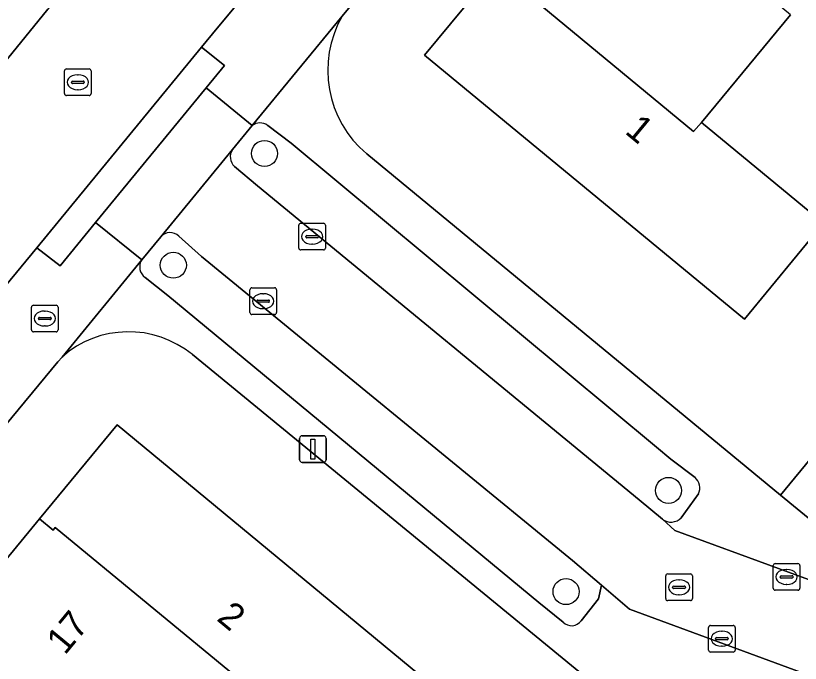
# Model space of a CAD drawing. Extents: x 162073 to 163043, y 381818 to 382561.
# Drawn here: x 162350.3 to 162379.75, y 382124.99 to 382149.28 of the extents above; entities that cross this region are included whole.
import ezdxf

# ---------------------------------------------------------------- set-up
doc = ezdxf.new("R2010")
doc.units = 0
for name, color, linetype in [('IMGEO_Boom', 7, 'Continuous'), ('IMGEO_Brandkraan', 7, 'Continuous'), ('IMGEO_Erf', 7, 'Continuous'), ('IMGEO_Kolk', 7, 'Continuous'), ('IMGEO_Lichtmast', 7, 'Continuous'), ('IMGEO_Pand', 7, 'Continuous'), ('IMGEO_Pand_nummerreeks', 7, 'Continuous'), ('IMGEO_Parkeervlak_open', 7, 'Continuous'), ('IMGEO_Rijbaan_lokaal_open', 7, 'Continuous'), ('IMGEO_Rioolput', 7, 'Continuous'), ('IMGEO_Voetpad_open', 7, 'Continuous')]:
    doc.layers.add(name, color=color, linetype=linetype)

msp = doc.modelspace()

# ---------------------------------------------------------------- linework, layer by layer
at = {"layer": 'IMGEO_Boom'}
for centre in [(162359.64, 382144.113), (162356.218, 382139.921), (162374.8, 382131.474), (162370.955, 382127.679)]:
    msp.add_circle(centre, 0.489, dxfattribs=at)
at = {"layer": 'IMGEO_Brandkraan'}
for p, q in [((162350.895, 382137.496), (162350.895, 382138.348)), ((162350.97, 382138.422), (162351.822, 382138.422)), ((162351.896, 382138.348), (162351.896, 382137.496)), ((162351.154, 382137.916), (162351.154, 382137.928)), ((162351.197, 382137.965), (162351.595, 382137.965)), ((162351.383, 382138.202), (162351.408, 382138.202)), ((162351.638, 382137.928), (162351.638, 382137.916)), ((162351.592, 382137.879), (162351.194, 382137.879)), ((162351.406, 382137.642), (162351.381, 382137.642)), ((162351.822, 382137.422), (162350.97, 382137.422))]:
    msp.add_line(p, q, dxfattribs=at)
for points in [[(162350.895, 382137.496), (162350.895, 382138.348)], [(162350.97, 382138.422), (162351.822, 382138.422)], [(162351.896, 382138.348), (162351.896, 382137.496)], [(162351.822, 382137.422), (162350.97, 382137.422)]]:
    msp.add_lwpolyline(points, dxfattribs=at)
for centre, radius, start, end in [((162350.972, 382138.346), 0.0765, 91.552, 178.448), ((162350.972, 382138.346), 0.0765, 91.552, 178.448), ((162351.82, 382138.346), 0.0765, 1.552, 88.448), ((162351.82, 382138.346), 0.0765, 1.552, 88.448), ((162351.194, 382137.925), 0.0403, 85.8775, 175.7526), ((162351.191, 382137.915), 0.0366, 178.938, 274.7102), ((162351.595, 382137.922), 0.043, 264.8664, 352.4533), ((162351.599, 382137.927), 0.0386, 1.7309, 96.639), ((162350.972, 382137.498), 0.0765, 181.552, 268.448), ((162350.972, 382137.498), 0.0765, 181.552, 268.448), ((162351.82, 382137.498), 0.0765, 271.552, 358.448), ((162351.82, 382137.498), 0.0765, 271.552, 358.448)]:
    msp.add_arc(centre, radius, start, end, dxfattribs=at)
for centre, major_axis, ratio, start_param, end_param in [((162351.382, 382137.922), (-0.387, 0.002), 0.722429, 4.712389, 7.853982), ((162351.407, 382137.922), (-0.39, 0.002), 0.717154, 1.570796, 4.712389)]:
    msp.add_ellipse(centre, major_axis=major_axis, ratio=ratio, start_param=start_param, end_param=end_param, dxfattribs=at)
at = {"layer": 'IMGEO_Erf'}
for points in [[(162397.464, 382191.526), (162365.499, 382152.814), (162362.554, 382149.261)], [(162363.474, 382144.097), (162379.006, 382131.297), (162385.618, 382139.32), (162383.544, 382141.028), (162385.913, 382143.906), (162388.503, 382147.051), (162390.577, 382145.343), (162392.595, 382147.754), (162390.521, 382149.462), (162392.89, 382152.34), (162395.48, 382155.485), (162397.554, 382153.777), (162399.374, 382155.928), (162397.3, 382157.636), (162399.67, 382160.515)], [(162379.373, 382149.317), (162376.035, 382145.271), (162380.615, 382141.493), (162377.647, 382137.895), (162365.645, 382147.796), (162368.566, 382151.337)], [(162352.042, 382136.478), (162351.891, 382136.294), (162317.774, 382095.055)], [(162354.842, 382106.09), (162357.021, 382108.771), (162359.004, 382107.159), (162361.423, 382109.986), (162359.44, 382111.597), (162361.882, 382114.604), (162364.06, 382117.284), (162366.043, 382115.672), (162372.628, 382123.707), (162356.934, 382136.569)], [(162349.055, 382127.824), (162351.194, 382130.411), (162354.11, 382133.939), (162366.118, 382124.012), (162363.212, 382120.496), (162358.702, 382124.215), (162355.268, 382120.061), (162351.751, 382115.808), (162348.229, 382111.548)]]:
    msp.add_lwpolyline(points, dxfattribs=at)
for centre, radius, start, end in [((162366.095, 382147.228), 4.083, 150.1338, 230.0695), ((162354.541, 382133.648), 3.776, 50.6842, 131.4472)]:
    msp.add_arc(centre, radius, start, end, dxfattribs=at)
at = {"layer": 'IMGEO_Kolk'}
for p, q in [((162361.002, 382141.493), (162361.854, 382141.493)), ((162360.927, 382140.567), (162360.927, 382141.419)), ((162361.415, 382141.273), (162361.44, 382141.273)), ((162361.928, 382141.419), (162361.928, 382140.567)), ((162361.186, 382140.987), (162361.186, 382140.999)), ((162361.624, 382140.95), (162361.226, 382140.95)), ((162361.229, 382141.036), (162361.627, 382141.036)), ((162361.67, 382140.999), (162361.67, 382140.987)), ((162361.438, 382140.713), (162361.413, 382140.713)), ((162361.854, 382140.493), (162361.002, 382140.493)), ((162359.091, 382138.147), (162359.091, 382138.999)), ((162359.166, 382139.073), (162360.018, 382139.073)), ((162359.579, 382138.853), (162359.604, 382138.853)), ((162360.092, 382138.999), (162360.092, 382138.147)), ((162359.35, 382138.567), (162359.35, 382138.579)), ((162359.788, 382138.53), (162359.39, 382138.53)), ((162359.393, 382138.616), (162359.791, 382138.616)), ((162359.834, 382138.579), (162359.834, 382138.567)), ((162359.602, 382138.293), (162359.577, 382138.293)), ((162360.018, 382138.073), (162359.166, 382138.073)), ((162378.73, 382127.804), (162378.73, 382128.656)), ((162378.805, 382128.73), (162379.657, 382128.73)), ((162379.218, 382128.51), (162379.243, 382128.51)), ((162379.731, 382128.656), (162379.731, 382127.804)), ((162378.989, 382128.224), (162378.989, 382128.236)), ((162379.032, 382128.273), (162379.43, 382128.273)), ((162379.473, 382128.236), (162379.473, 382128.224)), ((162379.427, 382128.187), (162379.029, 382128.187)), ((162379.241, 382127.95), (162379.216, 382127.95)), ((162379.657, 382127.73), (162378.805, 382127.73)), ((162376.301, 382125.484), (162376.301, 382126.336)), ((162376.376, 382126.41), (162377.228, 382126.41)), ((162376.789, 382126.19), (162376.814, 382126.19)), ((162377.302, 382126.336), (162377.302, 382125.484)), ((162376.56, 382125.904), (162376.56, 382125.916)), ((162376.998, 382125.867), (162376.6, 382125.867)), ((162376.603, 382125.953), (162377.001, 382125.953)), ((162377.044, 382125.916), (162377.044, 382125.904)), ((162376.812, 382125.63), (162376.787, 382125.63)), ((162377.228, 382125.41), (162376.376, 382125.41))]:
    msp.add_line(p, q, dxfattribs=at)
for points in [[(162361.002, 382141.493), (162361.854, 382141.493)], [(162360.927, 382140.567), (162360.927, 382141.419)], [(162361.928, 382141.419), (162361.928, 382140.567)], [(162361.854, 382140.493), (162361.002, 382140.493)], [(162359.091, 382138.147), (162359.091, 382138.999)], [(162359.166, 382139.073), (162360.018, 382139.073)], [(162360.092, 382138.999), (162360.092, 382138.147)], [(162360.018, 382138.073), (162359.166, 382138.073)], [(162378.73, 382127.804), (162378.73, 382128.656)], [(162378.805, 382128.73), (162379.657, 382128.73)], [(162379.731, 382128.656), (162379.731, 382127.804)], [(162379.657, 382127.73), (162378.805, 382127.73)], [(162376.301, 382125.484), (162376.301, 382126.336)], [(162376.376, 382126.41), (162377.228, 382126.41)], [(162377.302, 382126.336), (162377.302, 382125.484)], [(162377.228, 382125.41), (162376.376, 382125.41)]]:
    msp.add_lwpolyline(points, dxfattribs=at)
for centre, radius, start, end in [((162361.004, 382141.417), 0.0765, 91.552, 178.448), ((162361.004, 382141.417), 0.0765, 91.552, 178.448), ((162361.852, 382141.417), 0.0765, 1.552, 88.448), ((162361.852, 382141.417), 0.0765, 1.552, 88.448), ((162361.226, 382140.996), 0.0403, 85.8775, 175.7526), ((162361.223, 382140.986), 0.0366, 178.938, 274.7102), ((162361.627, 382140.993), 0.043, 264.8664, 352.4533), ((162361.631, 382140.998), 0.0386, 1.7309, 96.639), ((162361.004, 382140.569), 0.0765, 181.552, 268.448), ((162361.004, 382140.569), 0.0765, 181.552, 268.448), ((162361.852, 382140.569), 0.0765, 271.552, 358.448), ((162361.852, 382140.569), 0.0765, 271.552, 358.448), ((162359.168, 382138.997), 0.0765, 91.552, 178.448), ((162359.168, 382138.997), 0.0765, 91.552, 178.448), ((162360.016, 382138.997), 0.0765, 1.552, 88.448), ((162360.016, 382138.997), 0.0765, 1.552, 88.448), ((162359.39, 382138.576), 0.0403, 85.8775, 175.7526), ((162359.387, 382138.566), 0.0366, 178.938, 274.7102), ((162359.791, 382138.573), 0.043, 264.8664, 352.4533), ((162359.795, 382138.578), 0.0386, 1.7309, 96.639), ((162359.168, 382138.149), 0.0765, 181.552, 268.448), ((162359.168, 382138.149), 0.0765, 181.552, 268.448), ((162360.016, 382138.149), 0.0765, 271.552, 358.448), ((162360.016, 382138.149), 0.0765, 271.552, 358.448), ((162378.807, 382128.654), 0.0765, 91.552, 178.448), ((162378.807, 382128.654), 0.0765, 91.552, 178.448), ((162379.655, 382128.654), 0.0765, 1.552, 88.448), ((162379.655, 382128.654), 0.0765, 1.552, 88.448), ((162379.029, 382128.233), 0.0403, 85.8775, 175.7526), ((162379.026, 382128.223), 0.0366, 178.938, 274.7102), ((162379.43, 382128.23), 0.043, 264.8664, 352.4533), ((162379.434, 382128.235), 0.0386, 1.7309, 96.639), ((162378.807, 382127.806), 0.0765, 181.552, 268.448), ((162378.807, 382127.806), 0.0765, 181.552, 268.448), ((162379.655, 382127.806), 0.0765, 271.552, 358.448), ((162379.655, 382127.806), 0.0765, 271.552, 358.448), ((162376.378, 382126.334), 0.0765, 91.552, 178.448), ((162376.378, 382126.334), 0.0765, 91.552, 178.448), ((162377.226, 382126.334), 0.0765, 1.552, 88.448), ((162377.226, 382126.334), 0.0765, 1.552, 88.448), ((162376.6, 382125.913), 0.0403, 85.8775, 175.7526), ((162376.597, 382125.903), 0.0366, 178.938, 274.7102), ((162377.001, 382125.91), 0.043, 264.8664, 352.4533), ((162377.005, 382125.915), 0.0386, 1.7309, 96.639), ((162376.378, 382125.486), 0.0765, 181.552, 268.448), ((162376.378, 382125.486), 0.0765, 181.552, 268.448), ((162377.226, 382125.486), 0.0765, 271.552, 358.448), ((162377.226, 382125.486), 0.0765, 271.552, 358.448)]:
    msp.add_arc(centre, radius, start, end, dxfattribs=at)
for centre, major_axis, ratio, start_param, end_param in [((162361.414, 382140.993), (-0.387, 0.002), 0.722429, 4.712389, 7.853982), ((162361.439, 382140.993), (-0.39, 0.002), 0.717154, 1.570796, 4.712389), ((162359.578, 382138.573), (-0.387, 0.002), 0.722429, 4.712389, 7.853982), ((162359.603, 382138.573), (-0.39, 0.002), 0.717154, 1.570796, 4.712389), ((162379.217, 382128.23), (-0.387, 0.002), 0.722429, 4.712389, 7.853982), ((162379.242, 382128.23), (-0.39, 0.002), 0.717154, 1.570796, 4.712389), ((162376.788, 382125.91), (-0.387, 0.002), 0.722429, 4.712389, 7.853982), ((162376.813, 382125.91), (-0.39, 0.002), 0.717154, 1.570796, 4.712389)]:
    msp.add_ellipse(centre, major_axis=major_axis, ratio=ratio, start_param=start_param, end_param=end_param, dxfattribs=at)
at = {"layer": 'IMGEO_Lichtmast'}
for p, q in [((162361.058, 382133.527), (162361.848, 382133.527)), ((162361.848, 382133.527), (162361.058, 382133.527)), ((162360.958, 382132.627), (162360.958, 382133.427)), ((162360.958, 382133.427), (162360.958, 382132.627)), ((162361.948, 382133.427), (162361.948, 382132.627)), ((162361.948, 382132.627), (162361.948, 382133.427)), ((162361.848, 382132.527), (162361.058, 382132.527)), ((162361.058, 382132.527), (162361.848, 382132.527))]:
    msp.add_line(p, q, dxfattribs=at)
msp.add_lwpolyline([(162361.378, 382133.402), (162361.528, 382133.402), (162361.528, 382132.652), (162361.378, 382132.652), (162361.378, 382133.402)], dxfattribs=at)
for centre, start, end in [((162361.058, 382133.427), 90, 180), ((162361.058, 382133.427), 90, 180), ((162361.848, 382133.427), 0, 90), ((162361.848, 382133.427), 360, 90), ((162361.058, 382132.627), 180, 270), ((162361.058, 382132.627), 180, 270), ((162361.848, 382132.627), 270, 0), ((162361.848, 382132.627), 270, 0)]:
    msp.add_arc(centre, 0.1, start, end, dxfattribs=at)
at = {"layer": 'IMGEO_Pand'}
for points in [[(162379.373, 382149.317), (162372.445, 382155.049), (162371.094, 382153.413), (162370.609, 382153.813), (162368.566, 382151.337), (162369.049, 382150.938), (162368.82, 382150.661), (162375.737, 382144.939), (162376.035, 382145.271)], [(162368.566, 382151.337), (162365.645, 382147.796), (162377.647, 382137.895), (162380.615, 382141.493), (162376.035, 382145.271), (162375.737, 382144.939), (162368.82, 382150.661), (162369.049, 382150.938)], [(162351.194, 382130.411), (162351.706, 382129.988), (162351.789, 382130.089), (162358.766, 382124.332), (162358.702, 382124.215), (162363.212, 382120.496), (162366.118, 382124.012), (162354.11, 382133.939)], [(162351.194, 382130.411), (162349.055, 382127.824), (162349.62, 382127.357), (162348.325, 382125.789), (162355.268, 382120.061), (162358.702, 382124.215), (162358.766, 382124.332), (162351.789, 382130.089), (162351.706, 382129.988)]]:
    msp.add_lwpolyline(points, close=True, dxfattribs=at)
at = {"layer": 'IMGEO_Parkeervlak_open'}
for points in [[(162359.183, 382145.157), (162358.441, 382144.256)], [(162360.647, 382144.494), (162359.759, 382145.167)], [(162375.795, 382131.963), (162374.891, 382132.643), (162374.351, 382133.092), (162360.647, 382144.494)], [(162358.519, 382143.628), (162359.38, 382142.904), (162373.697, 382131.117), (162374.57, 382130.393)], [(162355.745, 382140.984), (162355.038, 382140.129)], [(162357.272, 382140.243), (162356.428, 382141.01)], [(162371.518, 382126.587), (162372.173, 382127.404), (162372.287, 382127.917), (162371.197, 382128.843), (162357.272, 382140.243)], [(162355.167, 382139.455), (162356.008, 382138.786), (162369.937, 382127.265), (162370.85, 382126.534)], [(162375.281, 382130.447), (162375.923, 382131.343)]]:
    msp.add_lwpolyline(points, dxfattribs=at)
for centre, radius, start, end in [((162359.477, 382144.788), 0.472, 53.4142, 128.5751), ((162358.827, 382143.985), 0.472, 144.9328, 229.2274), ((162356.099, 382140.671), 0.473, 45.8848, 138.4753), ((162355.454, 382139.859), 0.496, 147.0236, 234.6465), ((162375.459, 382131.57), 0.517, 333.9025, 49.4273), ((162374.895, 382130.825), 0.54, 233.0513, 315.6352), ((162371.163, 382126.828), 0.429, 223.1984, 325.8745)]:
    msp.add_arc(centre, radius, start, end, dxfattribs=at)
at = {"layer": 'IMGEO_Rijbaan_lokaal_open'}
msp.add_lwpolyline([(162335.106, 382129.564), (162339.238, 382126.178), (162344.927, 382133.085), (162345.792, 382134.155), (162351.1, 382140.57), (162357.27, 382148.101), (162357.867, 382148.812), (162358.381, 382149.422), (162361.17, 382152.783), (162362.082, 382153.919), (162372.067, 382165.977), (162367.919, 382169.414), (162351.516, 382149.53), (162349.496, 382147.059), (162343.976, 382140.371), (162342.788, 382138.891)], close=True, dxfattribs=at)
for points in [[(162358.441, 382144.256), (162355.745, 382140.984)], [(162450.473, 382067.754), (162448.153, 382073.217), (162382.822, 382127.114), (162375.036, 382129.973), (162374.57, 382130.393), (162373.697, 382131.117), (162359.38, 382142.904), (162358.519, 382143.628)], [(162356.428, 382141.01), (162357.272, 382140.243), (162371.197, 382128.843), (162372.287, 382127.917), (162373.341, 382127.019), (162381.182, 382124.132), (162383.272, 382122.429), (162443.882, 382072.46), (162445.4, 382071.193), (162447.637, 382065.739)]]:
    msp.add_lwpolyline(points, dxfattribs=at)
for centre, radius, start, end in [((162358.827, 382143.985), 0.472, 144.9328, 229.2274), ((162356.099, 382140.671), 0.473, 45.8848, 138.4753)]:
    msp.add_arc(centre, radius, start, end, dxfattribs=at)
at = {"layer": 'IMGEO_Rioolput'}
for p, q in [((162352.134, 382146.359), (162352.134, 382147.211)), ((162352.209, 382147.285), (162353.061, 382147.285)), ((162352.622, 382147.065), (162352.647, 382147.065)), ((162353.135, 382147.211), (162353.135, 382146.359)), ((162352.393, 382146.779), (162352.393, 382146.791)), ((162352.436, 382146.828), (162352.834, 382146.828)), ((162352.877, 382146.791), (162352.877, 382146.779)), ((162352.831, 382146.742), (162352.433, 382146.742)), ((162352.645, 382146.505), (162352.62, 382146.505)), ((162353.061, 382146.285), (162352.209, 382146.285)), ((162374.694, 382127.414), (162374.694, 382128.266)), ((162374.769, 382128.34), (162375.621, 382128.34)), ((162375.695, 382128.266), (162375.695, 382127.414)), ((162375.182, 382128.12), (162375.207, 382128.12)), ((162374.953, 382127.834), (162374.953, 382127.846)), ((162375.391, 382127.797), (162374.993, 382127.797)), ((162374.996, 382127.883), (162375.394, 382127.883)), ((162375.437, 382127.846), (162375.437, 382127.834)), ((162375.621, 382127.34), (162374.769, 382127.34)), ((162375.205, 382127.56), (162375.18, 382127.56))]:
    msp.add_line(p, q, dxfattribs=at)
for points in [[(162352.134, 382146.359), (162352.134, 382147.211)], [(162352.209, 382147.285), (162353.061, 382147.285)], [(162353.135, 382147.211), (162353.135, 382146.359)], [(162353.061, 382146.285), (162352.209, 382146.285)], [(162374.694, 382127.414), (162374.694, 382128.266)], [(162374.769, 382128.34), (162375.621, 382128.34)], [(162375.695, 382128.266), (162375.695, 382127.414)], [(162375.621, 382127.34), (162374.769, 382127.34)]]:
    msp.add_lwpolyline(points, dxfattribs=at)
for centre, radius, start, end in [((162352.211, 382147.209), 0.0765, 91.552, 178.448), ((162352.211, 382147.209), 0.0765, 91.552, 178.448), ((162353.059, 382147.209), 0.0765, 1.552, 88.448), ((162353.059, 382147.209), 0.0765, 1.552, 88.448), ((162352.433, 382146.788), 0.0403, 85.8775, 175.7526), ((162352.43, 382146.778), 0.0366, 178.938, 274.7102), ((162352.834, 382146.785), 0.043, 264.8664, 352.4533), ((162352.838, 382146.79), 0.0386, 1.7309, 96.639), ((162352.211, 382146.361), 0.0765, 181.552, 268.448), ((162352.211, 382146.361), 0.0765, 181.552, 268.448), ((162353.059, 382146.361), 0.0765, 271.552, 358.448), ((162353.059, 382146.361), 0.0765, 271.552, 358.448), ((162374.771, 382128.264), 0.0765, 91.552, 178.448), ((162374.771, 382128.264), 0.0765, 91.552, 178.448), ((162375.619, 382128.264), 0.0765, 1.552, 88.448), ((162375.619, 382128.264), 0.0765, 1.552, 88.448), ((162374.993, 382127.843), 0.0403, 85.8775, 175.7526), ((162374.99, 382127.833), 0.0366, 178.938, 274.7102), ((162375.394, 382127.84), 0.043, 264.8664, 352.4533), ((162375.398, 382127.845), 0.0386, 1.7309, 96.639), ((162374.771, 382127.416), 0.0765, 181.552, 268.448), ((162374.771, 382127.416), 0.0765, 181.552, 268.448), ((162375.619, 382127.416), 0.0765, 271.552, 358.448), ((162375.619, 382127.416), 0.0765, 271.552, 358.448)]:
    msp.add_arc(centre, radius, start, end, dxfattribs=at)
for centre, major_axis, ratio, start_param, end_param in [((162352.621, 382146.785), (-0.387, 0.002), 0.722429, 4.712389, 7.853982), ((162352.646, 382146.785), (-0.39, 0.002), 0.717154, 1.570796, 4.712389), ((162375.181, 382127.84), (-0.387, 0.002), 0.722429, 4.712389, 7.853982), ((162375.206, 382127.84), (-0.39, 0.002), 0.717154, 1.570796, 4.712389)]:
    msp.add_ellipse(centre, major_axis=major_axis, ratio=ratio, start_param=start_param, end_param=end_param, dxfattribs=at)
at = {"layer": 'IMGEO_Voetpad_open'}
for points in [[(162362.082, 382153.919), (162361.17, 382152.783), (162358.381, 382149.422), (162357.867, 382148.812), (162357.27, 382148.101), (162358.143, 382147.418), (162357.456, 382146.581), (162359.183, 382145.157), (162362.554, 382149.261), (162365.499, 382152.814), (162397.464, 382191.526)], [(162394.961, 382150.627), (162392.595, 382147.754), (162390.577, 382145.343), (162387.984, 382142.193), (162385.618, 382139.32), (162379.006, 382131.297), (162380.395, 382130.153), (162383.724, 382134.193), (162386.907, 382138.049), (162389.437, 382141.114), (162397.649, 382151.094), (162465.734, 382094.868)], [(162349.496, 382147.059), (162351.516, 382149.53)], [(162362.554, 382149.261), (162359.183, 382145.157)], [(162359.759, 382145.167), (162360.647, 382144.494), (162374.351, 382133.092), (162374.891, 382132.643), (162375.795, 382131.963)], [(162453.791, 382069.764), (162453.132, 382070.292), (162452.152, 382071.11), (162448.681, 382073.879), (162448.544, 382073.992), (162380.395, 382130.153), (162379.006, 382131.297), (162363.474, 382144.097)], [(162351.891, 382136.294), (162352.042, 382136.478), (162355.038, 382140.129), (162353.304, 382141.519), (162351.974, 382139.898), (162351.1, 382140.57), (162345.792, 382134.155), (162344.927, 382133.085)], [(162355.038, 382140.129), (162352.042, 382136.478)], [(162370.85, 382126.534), (162369.937, 382127.265), (162356.008, 382138.786), (162355.167, 382139.455)], [(162356.934, 382136.569), (162372.628, 382123.707), (162374.058, 382122.534), (162438.394, 382069.293), (162442.197, 382066.248), (162443.042, 382065.571), (162446.525, 382062.616), (162454.536, 382056.174)], [(162316.921, 382099.281), (162313.626, 382095.321), (162317.774, 382095.055), (162351.891, 382136.294)], [(162375.923, 382131.343), (162375.281, 382130.447)], [(162374.57, 382130.393), (162375.036, 382129.973), (162382.822, 382127.114), (162448.153, 382073.217), (162450.473, 382067.754), (162451.851, 382066.605)], [(162401.794, 382103.745), (162399.237, 382103.506), (162399.056, 382106.033), (162396.566, 382105.76), (162396.341, 382108.252), (162393.745, 382108.01), (162393.527, 382110.707), (162391.265, 382110.558), (162391.139, 382112.362), (162388.783, 382112.18), (162388.627, 382114.45), (162386.314, 382114.195), (162386.121, 382116.488), (162383.819, 382116.509), (162383.272, 382122.429), (162381.182, 382124.132), (162373.341, 382127.019), (162372.287, 382127.917), (162372.173, 382127.404), (162371.518, 382126.587)]]:
    msp.add_lwpolyline(points, dxfattribs=at)
for points in [[(162357.456, 382146.581), (162358.143, 382147.418), (162357.27, 382148.101), (162351.1, 382140.57), (162351.974, 382139.898), (162353.304, 382141.519)], [(162358.441, 382144.256), (162359.183, 382145.157), (162357.456, 382146.581), (162353.304, 382141.519), (162355.038, 382140.129), (162355.745, 382140.984)]]:
    msp.add_lwpolyline(points, close=True, dxfattribs=at)
for centre, radius, start, end in [((162366.095, 382147.228), 4.083, 150.1338, 230.0695), ((162359.477, 382144.788), 0.472, 53.4142, 128.5751), ((162355.454, 382139.859), 0.496, 147.0236, 234.6465), ((162354.541, 382133.648), 3.776, 50.6842, 131.4472), ((162375.459, 382131.57), 0.517, 333.9025, 49.4273), ((162374.895, 382130.825), 0.54, 233.0513, 315.6352), ((162371.163, 382126.828), 0.429, 223.1984, 325.8745)]:
    msp.add_arc(centre, radius, start, end, dxfattribs=at)

# ---------------------------------------------------------------- texts
at = {"layer": 'IMGEO_Pand_nummerreeks'}
for s, rotation, p in [('1', 320.4792, (162373.125, 382144.892)), ('2', 320.4195, (162357.81, 382126.624)), ('17', 50.4603, (162352.151, 382125.268))]:
    msp.add_text(s, height=1, rotation=rotation, dxfattribs=at).set_placement(p)

doc.saveas('drawing.dxf')
